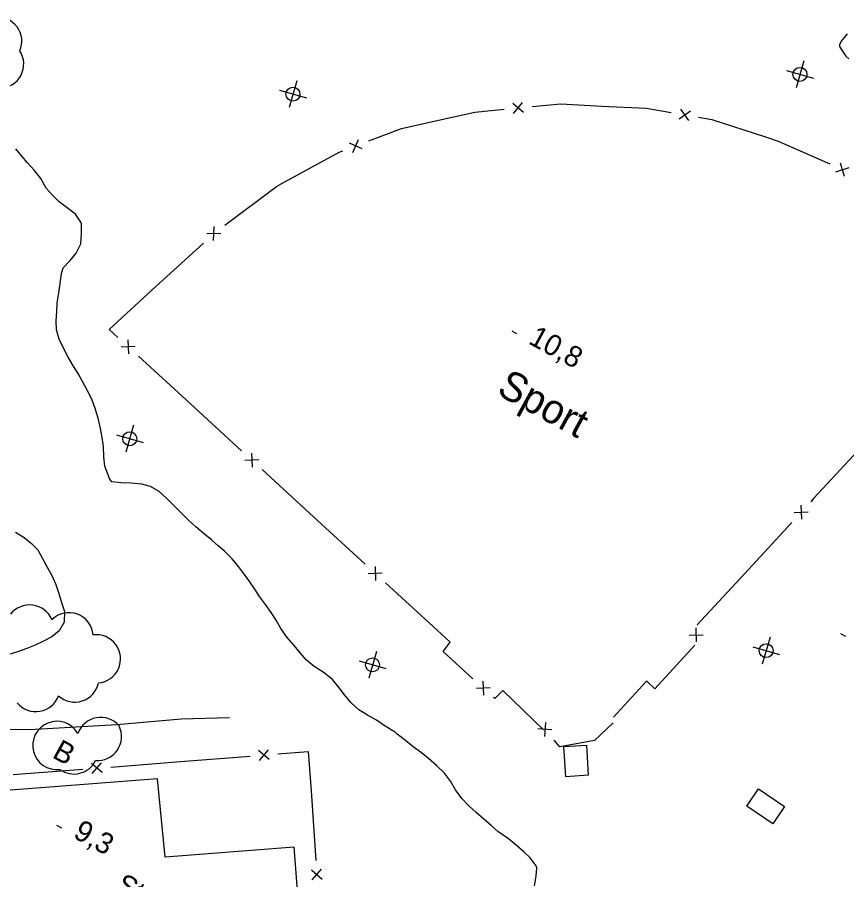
# Model space of a CAD drawing. Extents: x 219136 to 222520, y 5421589 to 5424530.
# Drawn here: x 221245.4 to 221364.2, y 5423443.6 to 5423567.1 of the extents above; entities that cross this region are included whole.
import ezdxf

# ---------------------------------------------------------------- set-up
doc = ezdxf.new("R2010")
doc.units = 0
for name, color, linetype in [('Level 1', 7, 'Continuous'), ('Level 22', 7, 'Continuous'), ('Level 3', 7, 'Continuous'), ('Level 31', 7, 'Continuous'), ('Level 36', 7, 'Continuous'), ('Level 37', 7, 'Continuous'), ('Level 44', 7, 'Continuous'), ('Level 52', 7, 'Continuous'), ('Level 56', 7, 'Continuous')]:
    doc.layers.add(name, color=color, linetype=linetype)

msp = doc.modelspace()

# ---------------------------------------------------------------- linework, layer by layer
at = {"layer": 'Level 1'}
for points in [[(221364.22, 5423564.69), (221363.35, 5423563.61), (221363.13, 5423563.12), (221363.14, 5423562.87), (221363.27, 5423562.62), (221364.03, 5423561.48), (221364.44, 5423561.12)], [(221261.71, 5423500.37), (221260.27, 5423500.42), (221258.92, 5423500.55), (221258.72, 5423500.77), (221258.6, 5423501.01), (221258.11, 5423502.28), (221257.94, 5423502.77), (221257.78, 5423504.15), (221257.73, 5423505.61), (221257.55, 5423506.9), (221257.32, 5423508.19), (221256.97, 5423509.65), (221256.59, 5423510.89), (221256.08, 5423512.38), (221255.4, 5423513.68), (221254.74, 5423514.92), (221254.09, 5423516.06), (221253.36, 5423517.23), (221252.68, 5423518.41), (221252, 5423519.67), (221251.38, 5423520.95), (221250.99, 5423522.32), (221250.95, 5423523.6), (221251.05, 5423524.89), (221251.08, 5423526.19), (221251.32, 5423527.6), (221251.51, 5423528.96), (221251.7, 5423530.37), (221251.98, 5423531.19), (221252.96, 5423532.21), (221253.84, 5423533.28), (221254.49, 5423534.64), (221254.59, 5423536.04), (221254.57, 5423537.47), (221254.48, 5423537.72), (221253.74, 5423538.86), (221252.51, 5423539.76), (221251.39, 5423540.64), (221250.37, 5423541.63), (221249.52, 5423542.6), (221248.78, 5423543.95), (221247.85, 5423545.11), (221246.87, 5423546.2), (221246.04, 5423547.16), (221245.19, 5423548.24)], [(221319.47, 5423442.72), (221319.7, 5423444.12), (221319.78, 5423445.29), (221319.67, 5423445.59), (221318.83, 5423446.7), (221317.9, 5423447.58), (221316.84, 5423448.54), (221315.72, 5423449.44), (221314.21, 5423450.49), (221313.25, 5423451.35), (221312.19, 5423452.26), (221311.1, 5423453.21), (221310.04, 5423454.19), (221309.04, 5423455.22), (221308.13, 5423456.44), (221307.42, 5423457.71), (221306.55, 5423458.85), (221305.41, 5423459.92), (221304.29, 5423460.95), (221303.26, 5423461.73), (221302.07, 5423462.62), (221300.99, 5423463.54), (221299.78, 5423464.44), (221299.6, 5423464.61), (221299.18, 5423464.88), (221297.93, 5423465.69), (221296.81, 5423466.45), (221295.55, 5423467.16), (221294.3, 5423467.9), (221293.18, 5423468.9), (221292.26, 5423470.07), (221291.35, 5423471.24), (221290.5, 5423472.26), (221290.3, 5423472.46), (221289.17, 5423473.28), (221287.9, 5423474.11), (221286.76, 5423475.07), (221285.89, 5423476.05), (221285.02, 5423477.1), (221284.02, 5423478.27), (221283.12, 5423479.53), (221282.44, 5423480.76), (221281.76, 5423481.83), (221280.92, 5423483), (221280.09, 5423484.13), (221279.38, 5423485.17), (221278.68, 5423486.23), (221277.94, 5423487.27), (221277.06, 5423488.43), (221276.14, 5423489.54), (221275.11, 5423490.56), (221274.16, 5423491.41), (221273.21, 5423492.26), (221272.21, 5423493.07), (221270.93, 5423494.1), (221269.88, 5423495.08), (221268.89, 5423496.04), (221267.85, 5423497.13), (221266.81, 5423498.16), (221265.7, 5423499.16), (221264.45, 5423499.88), (221263.21, 5423500.21), (221261.71, 5423500.37)], [(221245.11, 5423493.36), (221246.37, 5423492.59), (221247.4, 5423491.71), (221248.32, 5423490.79), (221249.02, 5423489.59), (221249.68, 5423488.34), (221250.34, 5423487.12), (221250.93, 5423485.86), (221251.33, 5423484.58), (221251.74, 5423483.28), (221252.14, 5423482), (221252.12, 5423480.46), (221251.37, 5423479.21), (221250.32, 5423478.38), (221249.12, 5423477.73), (221247.96, 5423477.16), (221246.74, 5423476.7), (221245.41, 5423476.21), (221244.2, 5423475.81)]]:
    msp.add_lwpolyline(points, dxfattribs=at)
at = {"layer": 'Level 22'}
msp.add_lwpolyline([(221178.48, 5423458.06), (221182.98, 5423459.57), (221191.05, 5423461.36), (221216.28, 5423463.78), (221232.28, 5423464.96), (221247.98, 5423465.12), (221259.66, 5423465.8), (221268.85, 5423466.64), (221275.78, 5423466.82)], dxfattribs=at)
at = {"layer": 'Level 3'}
for p, q in [((221316.19, 5423522.15), (221316.89, 5423521.77)), ((221363.27, 5423478.85), (221363.98, 5423478.47)), ((221251.01, 5423451.42), (221251.71, 5423451.04))]:
    msp.add_line(p, q, dxfattribs=at)
at = {"layer": 'Level 31'}
for points in [[(221326.88, 5423462.87), (221327.15, 5423458.55), (221323.95, 5423458.34), (221323.67, 5423462.67)], [(221351.51, 5423456.59), (221355.25, 5423454.06), (221353.59, 5423451.6), (221349.84, 5423454.13)]]:
    msp.add_lwpolyline(points, close=True, dxfattribs=at)
at = {"layer": 'Level 36'}
for p, q in [((221358.01, 5423560.8), (221356.91, 5423556.97)), ((221355.55, 5423559.44), (221359.38, 5423558.34)), ((221285.41, 5423557.96), (221284.31, 5423554.13)), ((221282.95, 5423556.6), (221286.78, 5423555.5)), ((221262.04, 5423508.64), (221260.94, 5423504.81)), ((221259.58, 5423507.28), (221263.41, 5423506.18)), ((221353.17, 5423478.3), (221352.07, 5423474.47)), ((221350.71, 5423476.94), (221354.54, 5423475.84)), ((221296.81, 5423476.28), (221295.71, 5423472.45)), ((221294.35, 5423474.92), (221298.18, 5423473.82))]:
    msp.add_line(p, q, dxfattribs=at)
for centre in [(221357.46, 5423558.88), (221284.86, 5423556.04), (221261.49, 5423506.72), (221352.62, 5423476.38), (221296.26, 5423474.36)]:
    msp.add_circle(centre, 1, dxfattribs=at)
at = {"layer": 'Level 37'}
for p, q in [((221317.87, 5423553.43), (221316.33, 5423554.71)), ((221316.46, 5423553.3), (221317.74, 5423554.84)), ((221340.16, 5423552.51), (221341.79, 5423553.67)), ((221341.56, 5423552.27), (221340.4, 5423553.9)), ((221293.44, 5423547.71), (221294.26, 5423549.54)), ((221294.76, 5423548.22), (221292.94, 5423549.04)), ((221363.86, 5423544.28), (221363.26, 5423546.19)), ((221362.61, 5423544.94), (221364.52, 5423545.54)), ((221274.52, 5423536.03), (221272.52, 5423536.12)), ((221273.48, 5423535.08), (221273.56, 5423537.08)), ((221262.28, 5423519.91), (221260.28, 5423519.82)), ((221261.24, 5423520.87), (221261.32, 5423518.87)), ((221278.92, 5423504.64), (221279.01, 5423502.64)), ((221279.97, 5423503.69), (221277.96, 5423503.6)), ((221357.6, 5423497.22), (221357.68, 5423495.22)), ((221356.64, 5423496.18), (221358.64, 5423496.26)), ((221296.61, 5423488.42), (221296.69, 5423486.42)), ((221297.65, 5423487.46), (221295.65, 5423487.38)), ((221342.63, 5423477.63), (221342.58, 5423479.63)), ((221341.6, 5423478.6), (221343.61, 5423478.66)), ((221312.07, 5423472.01), (221312.16, 5423470.01)), ((221313.12, 5423471.06), (221311.12, 5423470.97)), ((221321.01, 5423466.1), (221320.87, 5423464.11)), ((221321.94, 5423465.03), (221319.94, 5423465.18)), ((221281.47, 5423460.78), (221279.95, 5423462.09)), ((221280.06, 5423460.67), (221281.36, 5423462.2)), ((221257.54, 5423458.92), (221256.02, 5423460.22)), ((221256.13, 5423458.81), (221257.43, 5423460.33)), ((221287.53, 5423445), (221289.04, 5423443.69)), ((221287.62, 5423443.59), (221288.94, 5423445.1))]:
    msp.add_line(p, q, dxfattribs=at)
for points in [[(221319.09, 5423554.26), (221323.24, 5423554.66), (221329.07, 5423554.35)], [(221305.27, 5423552.22), (221310.92, 5423553.48), (221315.11, 5423553.88)], [(221329.07, 5423554.35), (221335.46, 5423554.02), (221339.01, 5423553.42)], [(221295.72, 5423549.34), (221300.42, 5423551.13), (221305.27, 5423552.22)], [(221342.95, 5423552.75), (221344.86, 5423552.43), (221352.52, 5423549.92)], [(221352.52, 5423549.92), (221354.35, 5423549.32), (221361.73, 5423546.05)], [(221283.17, 5423543.2), (221291.5, 5423547.73), (221291.98, 5423547.91)], [(221275.11, 5423537.29), (221282.5, 5423542.83), (221283.17, 5423543.2)], [(221264.67, 5423527.97), (221272.04, 5423534.73)], [(221259.8, 5423521.22), (221258.55, 5423522.37), (221264.67, 5423527.97)], [(221270.12, 5423511.76), (221262.75, 5423518.52)], [(221277.49, 5423505), (221270.12, 5423511.76)], [(221365.77, 5423505.05), (221359.42, 5423498.14), (221359, 5423497.69)], [(221287.81, 5423495.53), (221280.44, 5423502.29)], [(221295.18, 5423488.77), (221287.81, 5423495.53)], [(221356.29, 5423494.75), (221349.5, 5423487.4)], [(221349.5, 5423487.4), (221342.72, 5423480.06)], [(221305.49, 5423479.31), (221298.13, 5423486.07)], [(221310.64, 5423472.37), (221306.37, 5423476.28), (221307.38, 5423477.58), (221305.49, 5423479.31)], [(221342.39, 5423477.19), (221336.7, 5423470.92), (221335.57, 5423471.96)], [(221335.57, 5423471.96), (221335.5, 5423472.02), (221330.75, 5423466.88)], [(221320.74, 5423465.03), (221314.91, 5423470.69), (221313.76, 5423469.51), (221313.59, 5423469.66)], [(221330.71, 5423466.06), (221328.06, 5423463.54), (221323.08, 5423462.62), (221322.25, 5423463.59)], [(221282.7, 5423461.59), (221287.06, 5423461.93), (221287.45, 5423456.31)], [(221268.74, 5423460.5), (221278.71, 5423461.28)], [(221244.82, 5423458.63), (221254.79, 5423459.41)], [(221258.77, 5423459.72), (221268.74, 5423460.5)], [(221287.45, 5423456.31), (221288.14, 5423446.34)]]:
    msp.add_lwpolyline(points, dxfattribs=at)
at = {"layer": 'Level 44'}
for centre, start, end in [((221242.58, 5423563.59), 336.7497, 96.7497), ((221242.85, 5423560.36), 272.5688, 32.5688), ((221247.15, 5423479.48), 22.5317, 142.5317), ((221252.79, 5423478.36), 4.5344, 134.8793), ((221256.71, 5423475.2), 274.9445, 97.6677), ((221253.62, 5423472.47), 227.9364, 347.9364), ((221248.06, 5423471.11), 219.4335, 339.4335), ((221257.32, 5423463.37), 40.2164, 160.2164), ((221251.06, 5423462.81), 30, 276.7941), ((221256.85, 5423464.09), 265.8848, 25.8848), ((221253.5, 5423462.18), 234.1833, 333.5962)]:
    msp.add_arc(centre, 3.46, start, end, dxfattribs=at)
at = {"layer": 'Level 52'}
msp.add_lwpolyline([(221186.21, 5423366.28), (221189.1, 5423369.29), (221192.61, 5423373.72), (221196.06, 5423378.98), (221197.94, 5423381.81), (221198.55, 5423382.91), (221199.48, 5423383.28), (221227.65, 5423385.78), (221246.3, 5423387.08), (221246.56, 5423384.2), (221267.02, 5423385.96), (221289.66, 5423388.13), (221285.04, 5423448.26), (221266.55, 5423446.84), (221265.47, 5423458.01), (221216.54, 5423454.26), (221186.1, 5423452.14), (221185.17, 5423452.59), (221183.23, 5423454.34), (221178.29, 5423458.2), (221174.9, 5423460.43), (221172.03, 5423461.9)], dxfattribs=at)

# ---------------------------------------------------------------- texts
at = {"layer": 'Level 3'}
for s, p in [('10,8', (221318.43, 5423520.42)), ('9,3', (221253.25, 5423449.69))]:
    msp.add_text(s, height=3, rotation=331.383, dxfattribs=at).set_placement(p)
at = {"layer": 'Level 44'}
msp.add_text('B', height=3, rotation=331.3547, dxfattribs=at).set_placement((221250.24, 5423461.16))
at = {"layer": 'Level 52'}
msp.add_text('Stationnement', height=3, rotation=331.383, dxfattribs=at).set_placement((221259.28, 5423442.01))
at = {"layer": 'Level 56'}
msp.add_text('Sport', height=4.2, rotation=331.383, dxfattribs=at).set_placement((221313.87, 5423513.16))

doc.saveas('drawing.dxf')
